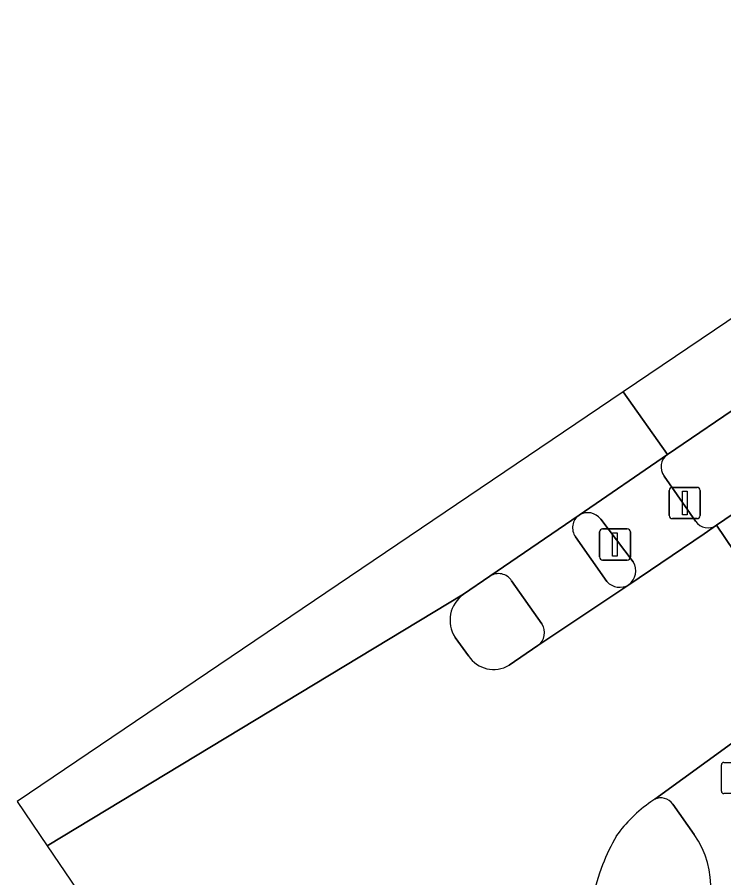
# Model space of a CAD drawing. Extents: x 158086 to 159499, y 382904 to 383981.
# Drawn here: x 158085.98 to 158108.61, y 383288.22 to 383315.79 of the extents above; entities that cross this region are included whole.
import ezdxf

# ---------------------------------------------------------------- set-up
doc = ezdxf.new("R2010")
doc.units = 0
for name, color, linetype in [('IMGEO_Fietspad_gesloten', 7, 'Continuous'), ('IMGEO_Fietspad_open', 7, 'Continuous'), ('IMGEO_Groenvoorziening', 7, 'Continuous'), ('IMGEO_Haag', 7, 'Continuous'), ('IMGEO_Lichtmast', 7, 'Continuous'), ('IMGEO_OVBaan_gesloten', 7, 'Continuous'), ('IMGEO_Rijbaan_regionaal_gesloten', 7, 'Continuous'), ('IMGEO_Rioolput', 7, 'Continuous'), ('IMGEO_Verkeerseiland_open', 7, 'Continuous'), ('IMGEO_Verkeersregelinstallatiepaal', 7, 'Continuous'), ('IMGEO_Voetpad_open', 7, 'Continuous')]:
    doc.layers.add(name, color=color, linetype=linetype)

msp = doc.modelspace()

# ---------------------------------------------------------------- linework, layer by layer
at = {"layer": 'IMGEO_Fietspad_gesloten'}
for points in [[(158109.042, 383292.662), (158108.97, 383292.607), (158106.394, 383290.732)], [(158106.97, 383290.572), (158107.657, 383289.603)]]:
    msp.add_lwpolyline(points, dxfattribs=at)
for centre, radius, start, end in [((158106.59, 383290.321), 0.455, 33.4456, 115.5062), ((158105.262, 383287.923), 2.926, 318.2335, 35.0484)]:
    msp.add_arc(centre, radius, start, end, dxfattribs=at)
at = {"layer": 'IMGEO_Fietspad_open'}
for points in [[(158103.974, 383299.836), (158101.121, 383297.88)], [(158104.864, 383297.705), (158103.858, 383299.143)], [(158101.812, 383297.732), (158102.781, 383296.349)], [(158102.657, 383295.656), (158105.563, 383297.606)]]:
    msp.add_lwpolyline(points, dxfattribs=at)
for centre, radius, start, end in [((158104.257, 383299.432), 0.493, 125.0712, 215.9237), ((158101.393, 383297.463), 0.498, 32.6792, 123.1426), ((158105.275, 383298.088), 0.562, 223.0155, 300.862), ((158102.364, 383296.066), 0.504, 305.5566, 34.154)]:
    msp.add_arc(centre, radius, start, end, dxfattribs=at)
at = {"layer": 'IMGEO_Groenvoorziening'}
for points in [[(158117.034, 383305.405), (158122.274, 383309.273), (158120.71, 383311.282), (158111.95, 383305.28), (158106.799, 383301.782)], [(158108.377, 383299.51), (158117.034, 383305.405)], [(158106.695, 383301.085), (158107.697, 383299.643)]]:
    msp.add_lwpolyline(points, dxfattribs=at)
for centre, radius, start, end in [((158107.097, 383301.381), 0.499, 126.6121, 216.4148), ((158108.104, 383299.921), 0.493, 214.3327, 303.534)]:
    msp.add_arc(centre, radius, start, end, dxfattribs=at)
at = {"layer": 'IMGEO_Haag'}
for points in [[(158122.274, 383309.273), (158120.71, 383311.282), (158111.95, 383305.28), (158106.799, 383301.782)], [(158108.377, 383299.51), (158117.034, 383305.405), (158122.274, 383309.273)], [(158106.695, 383301.085), (158107.697, 383299.643)]]:
    msp.add_lwpolyline(points, dxfattribs=at)
for centre, radius, start, end in [((158107.097, 383301.381), 0.499, 126.6121, 216.4148), ((158108.104, 383299.921), 0.493, 214.3327, 303.534)]:
    msp.add_arc(centre, radius, start, end, dxfattribs=at)
at = {"layer": 'IMGEO_Lichtmast'}
for p, q in [((158104.625, 383298.495), (158104.625, 383299.295)), ((158104.625, 383299.295), (158104.625, 383298.495)), ((158104.725, 383299.395), (158105.515, 383299.395)), ((158105.515, 383299.395), (158104.725, 383299.395)), ((158105.615, 383299.295), (158105.615, 383298.495)), ((158105.615, 383298.495), (158105.615, 383299.295)), ((158105.515, 383298.395), (158104.725, 383298.395)), ((158104.725, 383298.395), (158105.515, 383298.395))]:
    msp.add_line(p, q, dxfattribs=at)
msp.add_lwpolyline([(158105.045, 383299.27), (158105.195, 383299.27), (158105.195, 383298.52), (158105.045, 383298.52), (158105.045, 383299.27)], dxfattribs=at)
for centre, start, end in [((158104.725, 383299.295), 90, 180), ((158104.725, 383299.295), 90, 180), ((158105.515, 383299.295), 0, 90), ((158105.515, 383299.295), 360, 90), ((158104.725, 383298.495), 180, 270), ((158104.725, 383298.495), 180, 270), ((158105.515, 383298.495), 270, 0), ((158105.515, 383298.495), 270, 0)]:
    msp.add_arc(centre, 0.1, start, end, dxfattribs=at)
at = {"layer": 'IMGEO_OVBaan_gesloten'}
msp.add_lwpolyline([(158290.829, 383429.195), (158142.057, 383328.583), (158135.353, 383324.049), (158105.383, 383303.781), (158106.799, 383301.782), (158111.95, 383305.28), (158120.71, 383311.282), (158126.593, 383315.309), (158126.488, 383315.5), (158225.683, 383383.423), (158290.775, 383428.034)], dxfattribs=at)
msp.add_lwpolyline([(158086.947, 383289.243), (158100.277, 383297.298), (158101.121, 383297.88), (158103.974, 383299.836), (158106.799, 383301.782), (158105.383, 383303.781), (158085.984, 383290.662)], close=True, dxfattribs=at)
at = {"layer": 'IMGEO_Rijbaan_regionaal_gesloten'}
for points in [[(158291.923, 383426.355), (158226.339, 383381.483), (158152.807, 383331.103), (158131.316, 383316.373), (158126.526, 383312.744), (158125.748, 383312.11), (158122.274, 383309.273), (158117.034, 383305.405), (158108.377, 383299.51), (158110.059, 383297.015), (158120.725, 383304.43), (158130.088, 383311.713), (158140.153, 383318.963), (158150.139, 383325.717), (158153.45, 383328.028), (158163.611, 383334.93), (158173.4, 383341.65), (158180.047, 383346.206), (158193.317, 383355.261), (158200.003, 383359.875), (158206.611, 383364.391), (158296.442, 383425.805)], [(158106.394, 383290.732), (158108.97, 383292.607), (158109.042, 383292.662), (158111.428, 383294.282), (158111.752, 383294.502), (158110.059, 383297.015), (158108.377, 383299.51), (158107.978, 383299.24), (158105.563, 383297.606), (158102.657, 383295.656), (158101.731, 383295.026)], [(158100.277, 383297.298), (158086.947, 383289.243), (158095.268, 383276.982)], [(158100.434, 383295.327), (158100.007, 383295.917)]]:
    msp.add_lwpolyline(points, dxfattribs=at)
for centre, radius, start, end in [((158100.843, 383296.47), 1.002, 124.3607, 213.5145), ((158101.238, 383295.847), 0.957, 212.8742, 300.9947), ((158108.878, 383286.897), 4.567, 124.7383, 144.3774), ((158106.586, 383290.329), 0.447, 115.5368, 134.0553), ((158112.397, 383285.537), 8.273, 150.9284, 158.0392), ((158111.352, 383286.059), 7.11, 158.7948, 195.4036)]:
    msp.add_arc(centre, radius, start, end, dxfattribs=at)
at = {"layer": 'IMGEO_Rioolput'}
for p, q in [((158108.531, 383290.988), (158108.531, 383291.84)), ((158108.606, 383291.914), (158109.458, 383291.914)), ((158109.458, 383290.914), (158108.606, 383290.914))]:
    msp.add_line(p, q, dxfattribs=at)
for points in [[(158108.531, 383290.988), (158108.531, 383291.84)], [(158108.606, 383291.914), (158109.458, 383291.914)], [(158109.458, 383290.914), (158108.606, 383290.914)]]:
    msp.add_lwpolyline(points, dxfattribs=at)
for centre, start, end in [((158108.608, 383291.838), 91.552, 178.448), ((158108.608, 383291.838), 91.552, 178.448), ((158108.608, 383290.99), 181.552, 268.448), ((158108.608, 383290.99), 181.552, 268.448)]:
    msp.add_arc(centre, 0.0765, start, end, dxfattribs=at)
at = {"layer": 'IMGEO_Verkeerseiland_open'}
for points in [[(158105.71, 383298.337), (158104.666, 383299.708)], [(158103.858, 383299.143), (158104.864, 383297.705)], [(158101.121, 383297.88), (158100.277, 383297.298)], [(158102.781, 383296.349), (158101.812, 383297.732)], [(158100.007, 383295.917), (158100.434, 383295.327)], [(158101.731, 383295.026), (158102.657, 383295.656)], [(158107.657, 383289.603), (158106.97, 383290.572)]]:
    msp.add_lwpolyline(points, dxfattribs=at)
for centre, radius, start, end in [((158104.257, 383299.432), 0.493, 125.0712, 215.9237), ((158104.249, 383299.388), 0.526, 37.4985, 121.5423), ((158105.228, 383298.054), 0.559, 306.8255, 30.4341), ((158101.393, 383297.463), 0.498, 32.6792, 123.1426), ((158105.275, 383298.088), 0.562, 223.0155, 300.862), ((158100.843, 383296.47), 1.002, 124.3607, 213.5145), ((158102.364, 383296.066), 0.504, 305.5566, 34.154), ((158101.238, 383295.847), 0.957, 212.8742, 300.9947), ((158108.878, 383286.897), 4.567, 124.7383, 144.3774), ((158106.586, 383290.329), 0.447, 115.5368, 134.0553), ((158106.59, 383290.321), 0.455, 33.4456, 115.5062), ((158112.397, 383285.537), 8.273, 150.9284, 158.0392), ((158105.262, 383287.923), 2.926, 318.2335, 35.0484), ((158111.352, 383286.059), 7.11, 158.7948, 195.4036)]:
    msp.add_arc(centre, radius, start, end, dxfattribs=at)
at = {"layer": 'IMGEO_Verkeersregelinstallatiepaal'}
for p, q in [((158106.861, 383299.823), (158106.861, 383300.623)), ((158106.861, 383300.623), (158106.861, 383299.823)), ((158106.961, 383300.723), (158107.751, 383300.723)), ((158107.751, 383300.723), (158106.961, 383300.723)), ((158107.851, 383300.623), (158107.851, 383299.823)), ((158107.851, 383299.823), (158107.851, 383300.623)), ((158107.751, 383299.723), (158106.961, 383299.723)), ((158106.961, 383299.723), (158107.751, 383299.723))]:
    msp.add_line(p, q, dxfattribs=at)
msp.add_lwpolyline([(158107.281, 383300.598), (158107.431, 383300.598), (158107.431, 383299.848), (158107.281, 383299.848), (158107.281, 383300.598)], dxfattribs=at)
for centre, start, end in [((158106.961, 383300.623), 90, 180), ((158106.961, 383300.623), 90, 180), ((158107.751, 383300.623), 0, 90), ((158107.751, 383300.623), 360, 90), ((158106.961, 383299.823), 180, 270), ((158106.961, 383299.823), 180, 270), ((158107.751, 383299.823), 270, 0), ((158107.751, 383299.823), 270, 0)]:
    msp.add_arc(centre, 0.1, start, end, dxfattribs=at)
at = {"layer": 'IMGEO_Voetpad_open'}
for points in [[(158106.799, 383301.782), (158103.974, 383299.836)], [(158107.697, 383299.643), (158106.695, 383301.085)], [(158104.666, 383299.708), (158105.71, 383298.337)], [(158105.563, 383297.606), (158107.978, 383299.24), (158108.377, 383299.51)]]:
    msp.add_lwpolyline(points, dxfattribs=at)
for centre, radius, start, end in [((158107.097, 383301.381), 0.499, 126.6121, 216.4148), ((158104.249, 383299.388), 0.526, 37.4985, 121.5423), ((158108.104, 383299.921), 0.493, 214.3327, 303.534), ((158105.228, 383298.054), 0.559, 306.8255, 30.4341)]:
    msp.add_arc(centre, radius, start, end, dxfattribs=at)

doc.saveas('drawing.dxf')
